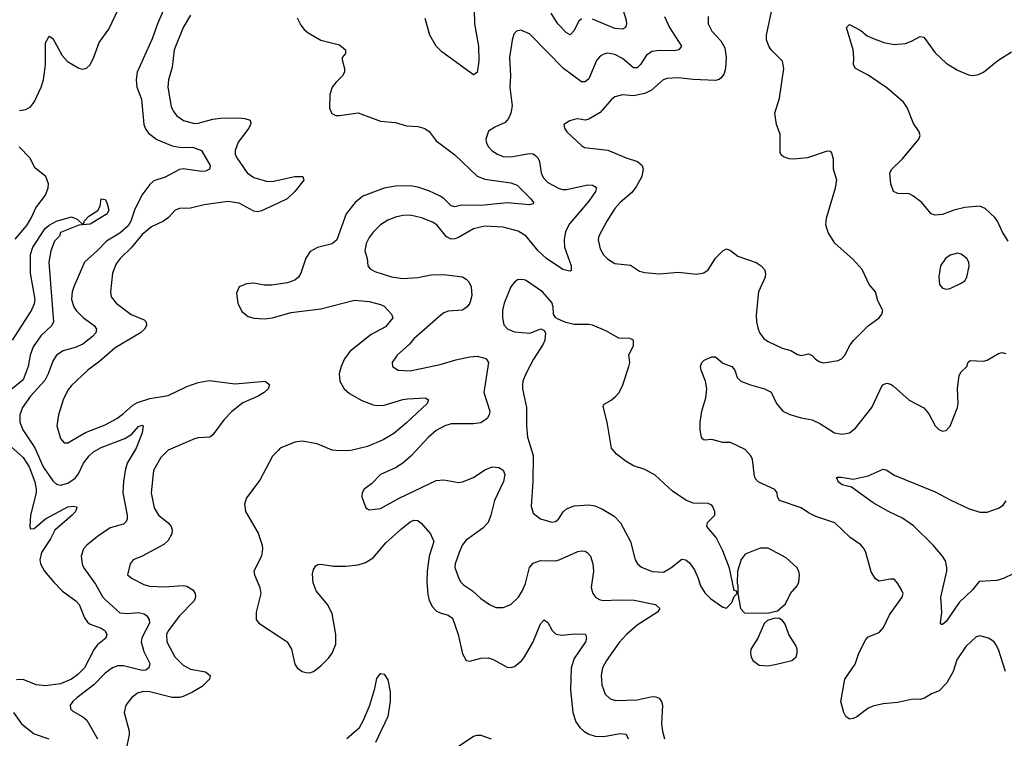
# Model space of a CAD drawing. Header units: inches. Extents: x 1682530 to 1839546, y 640742 to 791647.
# Tile 437 of 656: x 1718612 to 1723902, y 765712 to 769572. Entities that reach past the tile are written whole.
import ezdxf

# ---------------------------------------------------------------- set-up
doc = ezdxf.new("R2010")
doc.units = ezdxf.units.IN
doc.header["$MEASUREMENT"] = 0
doc.layers.add('B7716', color=7, linetype='Continuous')
doc.layers.add('B7726', color=7, linetype='Continuous')

msp = doc.modelspace()

# ---------------------------------------------------------------- linework, layer by layer
at = {"layer": 'B7716', "color": 5}
for points, elevation in [([(1718610, 769084.6), (1718644, 769090), (1718670, 769104.4), (1718689.6, 769130), (1718726.4, 769210), (1718739.8, 769250), (1718749.7, 769329.7), (1718751, 769449), (1718770, 769484), (1718790, 769470.6), (1718839.8, 769379.8), (1718868.3, 769348.3), (1718930, 769311.6), (1718950, 769307.2), (1718970, 769311.8), (1718990, 769330.4), (1719010, 769370.4), (1719038.3, 769450), (1719090, 769522.4), (1719141.9, 769630), (1719158.1, 769670), (1719200.6, 769810), (1719252.9, 769887.1), (1719290.1, 770000)], 660), ([(1719404.1, 769670), (1719351.7, 769550), (1719324.2, 769470), (1719242, 769290), (1719236.6, 769250), (1719241.7, 769210), (1719265.2, 769145.2), (1719278.1, 769010), (1719286.9, 768986.9), (1719303.1, 768963.1), (1719349.2, 768929.2), (1719430, 768895.5), (1719470, 768887.4), (1719545.3, 768885.3), (1719587.7, 768870), (1719635.5, 768790), (1719630.7, 768770), (1719610, 768758.9), (1719590, 768757.2), (1719490.6, 768770.6), (1719470, 768767.8), (1719393.5, 768726.5), (1719332.4, 768707.6), (1719310, 768686.2), (1719267.5, 768630), (1719228.6, 768550), (1719208.6, 768490), (1719194.4, 768465.6), (1719150, 768425.3), (1719077.6, 768382.4), (1719030, 768332.1), (1718960.3, 768270), (1718902.3, 768137.7), (1718893.9, 768110), (1718890.1, 768070), (1718902, 768030), (1718915, 768010), (1718953.8, 767970), (1719011.8, 767930), (1719024.9, 767910), (1719020.3, 767890), (1719003.2, 767870), (1718950, 767829.9), (1718910, 767810.6), (1718846, 767794), (1718810.1, 767769.9), (1718790, 767738.4), (1718765.3, 767670), (1718746.2, 767633.8), (1718670, 767550.7), (1718626.3, 767490), (1718613.1, 767450), (1718612.4, 767410), (1718628.7, 767370), (1718692.6, 767272.6), (1718738, 767170), (1718790, 767094.7), (1718810, 767076.9), (1718830, 767071.9), (1718870, 767082), (1718910, 767110.2), (1718927.4, 767132.6), (1718954.3, 767190), (1718984.3, 767230), (1719008.3, 767251.7), (1719050, 767274.3), (1719176.7, 767323.3), (1719213.6, 767346.4), (1719250, 767386.4), (1719270, 767394.4), (1719274.9, 767390), (1719270, 767353.2), (1719237.6, 767270), (1719188.7, 767190), (1719177.6, 767150), (1719168.9, 767091.1), (1719166.1, 767030), (1719188.4, 766911.6), (1719189.2, 766890), (1719184.1, 766875.9), (1719170, 766862), (1719097.6, 766842.4), (1719030, 766796.3), (1718971.8, 766750), (1718954.6, 766730), (1718941.5, 766690), (1718946.7, 766650), (1718954.9, 766630), (1719019.2, 766539.2), (1719058.8, 766470), (1719074.1, 766454.1), (1719150, 766386.2), (1719190, 766381.7), (1719250, 766388.6), (1719280.9, 766380.9), (1719294.9, 766370), (1719307.1, 766350), (1719309.2, 766330), (1719268.2, 766251.8), (1719265, 766230), (1719279.1, 766179.1), (1719310, 766113.4), (1719304.7, 766090), (1719290, 766078), (1719270, 766076.3), (1719170, 766101.4), (1719139, 766101), (1719110, 766090.8), (1719070, 766061.4), (1719010, 765999.8), (1718918, 765930), (1718896.5, 765910), (1718883.1, 765890), (1718883.8, 765870), (1718897.1, 765857.1), (1718950, 765828), (1718971.5, 765810), (1719029.2, 765710)], 660), ([(1719530, 769596.1), (1719490.1, 769530), (1719442.4, 769410), (1719430, 769317.2), (1719411, 769250), (1719407.8, 769210), (1719426.1, 769106.1), (1719438.5, 769078.5), (1719456.1, 769056.1), (1719490.9, 769030.9), (1719550, 769015.5), (1719570, 769015.9), (1719650, 769038.4), (1719690, 769042.9), (1719785.9, 769045.9), (1719822, 769042), (1719850, 769032.4), (1719853.1, 769013.1), (1719842.8, 768990), (1719786.2, 768913.8), (1719768.9, 768870), (1719770.1, 768850), (1719778.5, 768830), (1719834.4, 768750), (1719870, 768724.3), (1719943.1, 768703.1), (1719975.4, 768704.6), (1720000, 768710.1)], 680), ([(1718587, 768393), (1718650, 768466), (1718675.9, 768510), (1718698.7, 768561.3), (1718749.7, 768630), (1718765.1, 768670), (1718766.9, 768690), (1718752.8, 768730), (1718695.6, 768775.6), (1718666.8, 768830), (1718608.8, 768890)], 660), ([(1718572.4, 767850), (1718673.9, 768006.1), (1718691.4, 768048.6), (1718694, 768070), (1718669, 768210), (1718669.2, 768310.8), (1718683, 768350), (1718748.7, 768450), (1718770, 768469), (1718809.6, 768490), (1718890, 768514), (1718920.7, 768500.7), (1718950, 768472), (1718958, 768482), (1718957.2, 768490), (1718982.6, 768517.4), (1719031.7, 768548.3), (1719043.6, 768570), (1719050, 768610.7), (1719070, 768606), (1719079.1, 768590), (1719090.4, 768550), (1719080.7, 768530), (1718990, 768474), (1718930, 768468.2), (1718831.3, 768430), (1718824.7, 768410), (1718798, 768382), (1718778.4, 768330), (1718768, 768270), (1718792.6, 767950), (1718783.6, 767930), (1718726, 767874), (1718684.3, 767815.7), (1718667.1, 767770), (1718657.9, 767710), (1718630, 767637.7), (1718571.1, 767588.9)], 640), ([(1720000, 768587.1), (1719910, 768544.8), (1719890, 768539.8), (1719870, 768544.7), (1719790, 768587.2), (1719730, 768595.5), (1719602.3, 768577.7), (1719530, 768559.1), (1719470, 768558.7), (1719447.7, 768550), (1719410.5, 768510), (1719384.9, 768490), (1719320.1, 768459.9), (1719270, 768417.8), (1719210, 768346.3), (1719152, 768290), (1719130, 768260.4), (1719110.2, 768210), (1719098.6, 768110), (1719103.2, 768083.2), (1719130.3, 768050), (1719210, 767989.4), (1719280.2, 767960.2), (1719291.6, 767950), (1719293.6, 767930), (1719282, 767910), (1719260.2, 767890), (1719124.9, 767810), (1719042.4, 767737.6), (1718976.9, 767690), (1718890, 767607.1), (1718870, 767583), (1718845.6, 767530), (1718820.2, 767450), (1718811.3, 767390), (1718830, 767323), (1718850, 767299.5), (1718870, 767298.7), (1718964.9, 767355.1), (1719070, 767396.3), (1719133.5, 767430), (1719170, 767456.3), (1719219.1, 767500.9), (1719244.1, 767515.9), (1719310, 767536.6), (1719410, 767552.7), (1719510, 767602.2), (1719570, 767623.9), (1719630, 767633.7), (1719770, 767616.3), (1719930, 767630.3), (1719950, 767614.8), (1719953, 767610), (1719947.3, 767590), (1719924.4, 767570), (1719892.4, 767550), (1719810, 767513.6), (1719750, 767466.6), (1719710, 767424.4), (1719650, 767341.7), (1719634, 767330), (1719570, 767326.1), (1719550, 767321), (1719410, 767259.3), (1719370, 767221), (1719330.2, 767150), (1719318.8, 767030), (1719334, 766950), (1719357, 766910), (1719408.8, 766870), (1719425.2, 766850), (1719431, 766830), (1719429.2, 766810), (1719410, 766775.4), (1719386.1, 766753.9), (1719270, 766691), (1719220.5, 766670), (1719205.7, 766650), (1719190.8, 766590), (1719216, 766570), (1719278.4, 766538.4), (1719308.6, 766528.6), (1719390, 766526.6), (1719490, 766532.3), (1719510, 766529.3), (1719541.3, 766510), (1719554, 766490), (1719555.6, 766470), (1719549.1, 766450), (1719469.4, 766370), (1719408.7, 766290), (1719400.5, 766270), (1719401.6, 766230), (1719444.5, 766150), (1719490, 766104.5), (1719530, 766083.5), (1719609.2, 766069.2), (1719635.3, 766050), (1719631.6, 766030), (1719591.2, 765990), (1719540.9, 765959.1), (1719490, 765936.3), (1719470, 765931.1), (1719430, 765931.1), (1719310, 765961.5), (1719276.3, 765963.7), (1719245.3, 765954.7), (1719212.8, 765930), (1719182, 765890), (1719172.3, 765850), (1719200.2, 765750), (1719200.2, 765730), (1719178.8, 765630)], 680), ([(1720000, 768150.8), (1719965.6, 768145.6), (1719925.6, 768145.6), (1719870, 768157.4), (1719830, 768153.6), (1719790, 768137.2), (1719775.9, 768104.1), (1719784.4, 768050), (1719804.8, 768004.8), (1719838.3, 767978.3), (1719870, 767968.7), (1719926.1, 767966.1), (1719970, 767970.3), (1720000, 767979.2)], 720), ([(1718530, 767310.2), (1718630, 767220.9), (1718661.9, 767170), (1718692.1, 767090), (1718700.1, 767050), (1718699.3, 767030), (1718669.5, 766910), (1718665.8, 766850), (1718670, 766837.3), (1718690, 766839.5), (1718749.4, 766890.6), (1718870, 766955.6), (1718899, 766959), (1718914.9, 766954.9), (1718918.4, 766950), (1718911.3, 766930), (1718893.4, 766910), (1718801, 766830), (1718777.3, 766782.7), (1718728.4, 766710), (1718719.1, 766670), (1718722.8, 766650), (1718744.7, 766610), (1718794.4, 766550), (1718842.3, 766502.3), (1718913, 766450), (1718931.8, 766430), (1718959.7, 766359.7), (1718975.3, 766335.3), (1718990, 766325), (1719050, 766304.2), (1719070.9, 766290), (1719080.5, 766270), (1719074, 766250), (1719030, 766213.7), (1719011.8, 766190), (1718959.6, 766090), (1718924.7, 766055.3), (1718889.5, 766030), (1718830, 766003.9), (1718750, 765994), (1718699.9, 765999.9), (1718630, 766028.7), (1718593.8, 766026.2)], 640), ([(1720000, 767258.9), (1719970, 767227.3), (1719902, 767098), (1719830, 767003.7), (1719820.3, 766970), (1719824.4, 766930), (1719893.6, 766813.6), (1719915, 766750), (1719916.9, 766730), (1719911.4, 766690), (1719870.3, 766610), (1719874, 766590), (1719901.6, 766521.6), (1719906.3, 766490), (1719881.5, 766390), (1719882.6, 766350), (1719896.4, 766330), (1720000, 766262)], 720), ([(1718579.1, 765850), (1718621.5, 765790), (1718690, 765736.3), (1718768, 765710)], 640)]:
    msp.add_lwpolyline(points, dxfattribs=dict(at, elevation=elevation))
at = {"layer": 'B7726', "color": 5}
for points, elevation in [([(1721053.1, 769626.9), (1721055.7, 769550), (1721077.1, 769430), (1721077.6, 769350), (1721070, 769288.7), (1721050, 769276), (1720879.6, 769399.6), (1720849.4, 769429.4), (1720815.6, 769490), (1720790, 769578.4)], 720), ([(1722310.3, 769590), (1722310.4, 769550), (1722330, 769510.6), (1722379.5, 769459.5), (1722400.4, 769420.4), (1722408, 769370), (1722404.4, 769310), (1722396.4, 769283.6), (1722380.7, 769259.3), (1722369.2, 769250.8), (1722350, 769246.4), (1722230, 769251.6), (1722150, 769260.3), (1722090, 769257.4), (1722068.8, 769250), (1722005.6, 769194.4), (1721970, 769175.7), (1721910, 769164.2), (1721850, 769168.7), (1721810, 769157.2), (1721790, 769141.3), (1721730, 769074.7), (1721670, 769037.6), (1721650, 769033.3), (1721610, 769040.5), (1721590, 769036.9), (1721566.8, 769030), (1721534.8, 769010), (1721538, 768990), (1721550.6, 768970), (1721630, 768896), (1721646.4, 768886.4), (1721772, 768872), (1721870.6, 768830), (1721930.1, 768810.1), (1721956.5, 768790), (1721961.5, 768770), (1721954.2, 768730), (1721924.6, 768675.4), (1721898.4, 768641.6), (1721838.3, 768590), (1721810, 768557.4), (1721765.8, 768490), (1721723.1, 768410), (1721719.6, 768390), (1721730, 768340.7), (1721747.6, 768310), (1721770, 768287.4), (1721810, 768262), (1721893.4, 768253.4), (1721941.8, 768221.8), (1721970, 768213.7), (1722050, 768206.4), (1722150, 768216.4), (1722250, 768204.9), (1722287, 768213), (1722310, 768228.4), (1722350, 768290.5), (1722390, 768330.4), (1722410, 768342), (1722430, 768332.7), (1722470, 768302), (1722568.2, 768268.2), (1722595.5, 768250), (1722614, 768230), (1722618.9, 768210), (1722616.5, 768190), (1722581.8, 768110), (1722567.8, 767987.8), (1722570.3, 767950), (1722579.5, 767910), (1722588.2, 767888.2), (1722610, 767860.4), (1722630, 767845.3), (1722708.2, 767808.2), (1722754.6, 767794.6), (1722790, 767774), (1722810, 767768.5), (1722850, 767778), (1722870, 767768), (1722888.1, 767748.1), (1722910, 767733.7), (1722930, 767729), (1723010, 767740.9), (1723027, 767750), (1723045.6, 767770), (1723074.2, 767825.8), (1723091.8, 767848.2), (1723170, 767928), (1723229.2, 767970), (1723244, 767990), (1723249, 768010), (1723222.7, 768062.7), (1723209.3, 768110), (1723175.1, 768150), (1723138, 768230), (1723090, 768284.5), (1722991.3, 768371.3), (1722954.8, 768430), (1722943.5, 768470), (1722946.2, 768506.2), (1722995.1, 768670), (1723002, 768710), (1722984.7, 768770), (1722983.6, 768823.6), (1722975.6, 768855.6), (1722970, 768864), (1722950, 768866.6), (1722844.7, 768830), (1722770, 768823.5), (1722745.3, 768825.3), (1722715.3, 768835.3), (1722704.4, 768844.4), (1722698, 768858), (1722696.8, 768956.8), (1722677.6, 769010), (1722669.6, 769070), (1722693.6, 769150), (1722718, 769310), (1722709.3, 769350), (1722649.4, 769410), (1722636.2, 769430), (1722624.6, 769464.6), (1722623.9, 769490), (1722657.6, 769650)], 760), ([(1721844.7, 769650), (1721869.3, 769570), (1721872.4, 769547.6), (1721866.7, 769530), (1721850, 769521.2), (1721810, 769525.2), (1721690, 769574.6)], 720), ([(1720103.3, 769583.3), (1720122.7, 769542.7), (1720139.6, 769519.6), (1720161.8, 769501.8), (1720230, 769463.1), (1720330, 769436.5), (1720361.3, 769410), (1720361.6, 769390), (1720344.9, 769370), (1720343.6, 769356.4), (1720357.5, 769310), (1720355.9, 769290), (1720346.7, 769270), (1720310, 769235.4), (1720290.3, 769210), (1720278.6, 769170), (1720276.7, 769096.7), (1720288.1, 769068.1), (1720310, 769058), (1720330, 769057.7), (1720430, 769072.5), (1720550, 769028.1), (1720630, 769020.5), (1720690, 769002), (1720750, 768999.1), (1720788.4, 768988.4), (1720811.5, 768971.5), (1720850, 768921.6), (1720950, 768845.6), (1721070, 768732.6), (1721110, 768716.6), (1721250, 768695.2), (1721284.1, 768684.1), (1721358.3, 768610), (1721371.8, 768590), (1721370, 768584), (1721350, 768578), (1721230, 768589.1), (1721090, 768574.3), (1720984.5, 768575.5), (1720950, 768567.8), (1720930, 768571.6), (1720890, 768611.3), (1720870, 768624.9), (1720810, 768653.6), (1720750, 768672.8), (1720710, 768679.5), (1720630, 768678.4), (1720570, 768667.2), (1720456.1, 768623.9), (1720413.2, 768590), (1720366.5, 768530), (1720315.2, 768390), (1720290, 768369.2), (1720212, 768348), (1720172.2, 768327.8), (1720148.1, 768291.9), (1720122.2, 768210), (1720109.3, 768190), (1720090, 768173), (1720050, 768158.3), (1720000, 768150.8)], 720), ([(1722075.8, 769590), (1722102.2, 769530), (1722167, 769430), (1722153.4, 769410), (1722130, 769405), (1722050, 769407.8), (1722010, 769402), (1721979, 769381), (1721947.8, 769332.2), (1721930, 769314), (1721910, 769314.4), (1721850, 769364.1), (1721810, 769385), (1721770, 769392.7), (1721750, 769387.6), (1721730, 769377.2), (1721710, 769353.3), (1721670, 769254.3), (1721650, 769239.3), (1721630, 769239.3), (1721533.5, 769310), (1721350, 769495.6), (1721304.4, 769515.6), (1721281, 769510), (1721266.1, 769493.9), (1721257.2, 769462.8), (1721243.9, 769370), (1721248.3, 769270), (1721245.4, 769210), (1721256.8, 769110), (1721251, 769070), (1721238.7, 769041.3), (1721220.6, 769019.4), (1721164.7, 768995.3), (1721130, 768972.7), (1721115.8, 768930), (1721119.5, 768910), (1721130.4, 768890), (1721150, 768868.8), (1721178, 768850), (1721210, 768837.7), (1721250, 768836.2), (1721350, 768854.3), (1721370, 768851.6), (1721383.6, 768843.6), (1721396.3, 768830), (1721404.4, 768810), (1721413, 768750), (1721424.5, 768724.5), (1721450, 768698.5), (1721510, 768666.3), (1721530, 768660.1), (1721550, 768660.1), (1721664.4, 768684.4), (1721690, 768683.7), (1721710.3, 768670.3), (1721704.6, 768650), (1721670, 768596.9), (1721564.9, 768475.1), (1721544.6, 768435.4), (1721536.3, 768390), (1721538.5, 768350), (1721574, 768250), (1721575.3, 768224.7), (1721570, 768220.9), (1721557.6, 768222.4), (1721530, 768231.1), (1721442.7, 768290), (1721397.6, 768330), (1721333.1, 768410), (1721290, 768435.7), (1721210, 768457.7), (1721110, 768462.7), (1721050, 768448.9), (1720970, 768401.8), (1720950, 768394.5), (1720930, 768394.2), (1720905.4, 768405.4), (1720853.1, 768470), (1720830, 768485.3), (1720770, 768507.8), (1720710, 768522.4), (1720670, 768520.3), (1720630, 768512), (1720590, 768495.6), (1720550.3, 768470), (1720510, 768431.1), (1720490, 768401.6), (1720474, 768370), (1720466.3, 768330), (1720478.4, 768290), (1720482, 768250), (1720494.9, 768234.9), (1720520.2, 768220.2), (1720610, 768190.2), (1720670, 768181.8), (1720750, 768187.4), (1720821.7, 768201.7), (1720890, 768203.2), (1720990, 768190.2), (1721010, 768179), (1721024.3, 768164.3), (1721036.9, 768136.9), (1721040.6, 768090), (1721031, 768050), (1721016.5, 768030), (1720990, 768012.3), (1720913.8, 768006.2), (1720890, 767996.9), (1720874.7, 767985.3), (1720730, 767857.6), (1720706.7, 767830), (1720640.4, 767770), (1720613.4, 767730), (1720614, 767710), (1720644.7, 767690), (1720710, 767685.5), (1720870, 767719.8), (1720955.2, 767744.8), (1721030, 767760.9), (1721070, 767765.2), (1721110, 767754.4), (1721117.6, 767750), (1721130.2, 767730), (1721104.6, 767570), (1721137.2, 767470), (1721134.7, 767450), (1721123.6, 767430), (1721090, 767407.4), (1721050, 767400.6), (1720930, 767402.2), (1720894.9, 767390), (1720850, 767364.7), (1720807.4, 767330), (1720712.6, 767227.4), (1720670.2, 767189.8), (1720630, 767164.2), (1720550, 767129.6), (1720501.1, 767078.9), (1720462.8, 767050), (1720450.8, 767030), (1720450.7, 767010), (1720471.3, 766950), (1720490, 766938.8), (1720550, 766947), (1720650, 767002.4), (1720850, 767097.1), (1720890, 767100.6), (1720970, 767086.7), (1720990, 767090.2), (1721050, 767113.8), (1721110, 767153.7), (1721149.9, 767170.1), (1721186.5, 767166.5), (1721210, 767151.6), (1721218.6, 767130), (1721211.5, 767091.5), (1721163.4, 766990), (1721143.5, 766910), (1721128.1, 766871.9), (1721099.7, 766840.3), (1721010, 766776.8), (1720989.3, 766750), (1720972.3, 766710), (1720951.7, 766650), (1720950.3, 766630), (1720970.3, 766570), (1720982.6, 766550), (1720995.6, 766535.6), (1721045, 766505), (1721090, 766463.1), (1721136.3, 766430), (1721170, 766414), (1721210, 766414), (1721250, 766430.4), (1721291.1, 766470), (1721313.8, 766506.2), (1721330, 766544), (1721350.7, 766629.3), (1721370, 766652.8), (1721410, 766667.2), (1721490, 766665.2), (1721510, 766670.2), (1721610, 766715.4), (1721630, 766719.3), (1721650, 766716.5), (1721660.3, 766710), (1721678, 766690), (1721691.2, 766650), (1721694, 766610), (1721682, 766522), (1721690.3, 766490), (1721707.7, 766467.7), (1721730, 766455.8), (1721750, 766452), (1721830, 766456.6), (1721913.6, 766453.6), (1722027.3, 766430), (1722050.3, 766410), (1722038.9, 766390), (1721930, 766319.8), (1721871.1, 766268.9), (1721832.9, 766227.1), (1721764, 766130), (1721743.2, 766090), (1721735.3, 766050), (1721739.4, 765999.4), (1721757, 765950), (1721784.3, 765924.3), (1721814.5, 765914.5), (1721930, 765918.7), (1722010, 765936.1), (1722030, 765934.3), (1722046.9, 765926.9), (1722059.7, 765910), (1722065.4, 765890), (1722060.7, 765790), (1722065.2, 765750), (1722075.8, 765710)], 740), ([(1721630, 769577.2), (1721615.2, 769564.8), (1721588.3, 769511.7), (1721570, 769491.3), (1721550, 769501.4), (1721503.2, 769550), (1721468, 769608)], 720), ([(1723921.8, 768381.8), (1723891.9, 768431.9), (1723866, 768490), (1723851.5, 768510), (1723798.9, 768558.9), (1723770, 768571.1), (1723690, 768563), (1723630.4, 768549.6), (1723570, 768525.1), (1723530, 768522.7), (1723509, 768530), (1723459.3, 768590), (1723410, 768627), (1723390, 768637), (1723330, 768639.5), (1723306, 768650), (1723292.3, 768690), (1723287, 768750), (1723297, 768770), (1723354.7, 768825.3), (1723442.7, 768930), (1723449.2, 768950), (1723445.2, 768970), (1723414.5, 769014.5), (1723380.1, 769100.1), (1723359.3, 769130), (1723270, 769207), (1723170, 769274.5), (1723102.7, 769310), (1723092.3, 769330), (1723094, 769370), (1723089.5, 769410), (1723054, 769530), (1723070, 769546), (1723130, 769514.9), (1723165.5, 769485.5), (1723192.7, 769472.7), (1723254.8, 769450), (1723310, 769439.1), (1723370, 769444), (1723403.8, 769456.2), (1723450, 769481.6), (1723470, 769479.1), (1723530, 769394.4), (1723590, 769339.5), (1723650, 769301.1), (1723710, 769275.8), (1723730, 769272.2), (1723762.3, 769277.7), (1723790, 769290.4), (1723866.5, 769353.5), (1723940.6, 769399.4)], 740), ([(1720000, 768710.1), (1720090.3, 768730.3), (1720132, 768730), (1720138.8, 768710), (1720090.4, 768650), (1720048.7, 768610), (1720000, 768587.1)], 680), ([(1720000, 767979.2), (1720070, 768000.2), (1720230, 768019.8), (1720410, 768065.6), (1720490, 768058.6), (1720550, 768043.2), (1720570, 768033.2), (1720609.3, 767990), (1720616, 767970), (1720577.2, 767922.8), (1720499.3, 767880.7), (1720385.6, 767790), (1720356.8, 767750), (1720338.9, 767710), (1720328, 767670), (1720331.3, 767630), (1720355.3, 767590), (1720384.2, 767564.2), (1720450, 767526.7), (1720510, 767503.5), (1720530, 767499.3), (1720570, 767502.5), (1720670, 767531.9), (1720694.9, 767534.9), (1720790, 767541.6), (1720807.3, 767530), (1720801.6, 767510), (1720690, 767406), (1720622.4, 767350), (1720564.7, 767315.3), (1720480.2, 767279.8), (1720390, 767258.4), (1720330, 767256), (1720290, 767260.4), (1720210, 767293.6), (1720130, 767307.4), (1720090, 767302.3), (1720010.5, 767270), (1720000, 767258.9)], 720), ([(1723908.5, 766070), (1723870, 766189.2), (1723856.6, 766216.6), (1723846.6, 766230), (1723817.2, 766250), (1723770, 766262.9), (1723750, 766257.6), (1723694.3, 766205.7), (1723646.4, 766133.6), (1723627.6, 766070), (1723593.1, 766010), (1723552.4, 765967.6), (1723509.7, 765950.3), (1723472.4, 765927.6), (1723450, 765921), (1723410, 765922.6), (1723330, 765903.7), (1723250, 765897.7), (1723195.6, 765884.4), (1723168.7, 765871.3), (1723110, 765827.6), (1723090, 765818.4), (1723070, 765815.1), (1723050, 765829.2), (1723039.5, 765850), (1723022.7, 765910), (1723044.7, 766030), (1723101.3, 766110), (1723119.6, 766170), (1723156.9, 766243.1), (1723170, 766256.3), (1723230, 766280.7), (1723252.4, 766307.6), (1723284.2, 766375.8), (1723353.6, 766470), (1723357.6, 766490), (1723349.7, 766510), (1723330, 766543.7), (1723310, 766566.6), (1723290, 766567.3), (1723230, 766557), (1723210, 766569.2), (1723186.1, 766606.1), (1723158, 766710), (1723148.6, 766730), (1723130, 766750.9), (1723073.3, 766790), (1722991.3, 766870), (1722890, 766903.1), (1722850, 766922.5), (1722810, 766949.8), (1722694, 766990), (1722682.4, 767010), (1722680.7, 767030), (1722668.2, 767048.2), (1722578.4, 767090), (1722565.4, 767105.4), (1722560.3, 767120.3), (1722548.5, 767210), (1722539.1, 767230), (1722510, 767262.7), (1722430, 767301.2), (1722390, 767301.2), (1722330, 767317.2), (1722290, 767314), (1722280.9, 767320.9), (1722274, 767330), (1722267.3, 767367.3), (1722267, 767410), (1722276.2, 767470), (1722298.8, 767541.2), (1722302.6, 767590), (1722295.8, 767630), (1722272.3, 767690), (1722269.4, 767710), (1722277.2, 767730), (1722290, 767742.8), (1722330, 767762), (1722350, 767760.7), (1722390, 767726.8), (1722437.3, 767710), (1722454.4, 767690), (1722467.3, 767650), (1722486.8, 767630), (1722538.8, 767610), (1722614, 767590), (1722650, 767571.8), (1722678.5, 767510), (1722711.8, 767470), (1722750, 767451.8), (1722810, 767433), (1722870, 767422.3), (1722910, 767402.8), (1722990, 767353.1), (1723030, 767345.5), (1723070, 767352.4), (1723102.4, 767377.6), (1723190.6, 767489.4), (1723246.9, 767610), (1723270, 767620.3), (1723290, 767615.3), (1723304.7, 767604.7), (1723390, 767528), (1723470, 767488), (1723495.9, 767455.9), (1723530, 767390.7), (1723550, 767370.7), (1723570, 767362.8), (1723590, 767366), (1723611.6, 767388.4), (1723651, 767489), (1723654.3, 767510), (1723650.9, 767590.9), (1723659.6, 767660.4), (1723670, 767680.4), (1723701.2, 767710), (1723707.2, 767732.8), (1723718, 767742), (1723790, 767738.9), (1723810, 767743.1), (1723870, 767779.3), (1723890, 767784.9), (1723910, 767779.1)], 740), ([(1723950, 766595.5), (1723898, 766570), (1723861.1, 766558.9), (1723766.1, 766553.9), (1723730.2, 766510), (1723659.2, 766440.8), (1723590, 766338.7), (1723570, 766322.9), (1723563.9, 766323.9), (1723559.3, 766330), (1723565.7, 766390), (1723561.1, 766470), (1723592.3, 766610), (1723592.9, 766630), (1723585, 766665), (1723569.8, 766689.8), (1723520.4, 766750), (1723413.6, 766853.6), (1723354.3, 766894.3), (1723278.9, 766930), (1723197.5, 766977.5), (1723081.2, 767061.2), (1723030, 767074), (1723009.2, 767090), (1723004.7, 767104.7), (1722998, 767110), (1723005.2, 767114.8), (1723026, 767114), (1723090, 767104), (1723170, 767122.4), (1723250, 767157.4), (1723270, 767153.1), (1723310, 767125.3), (1723530, 767036.9), (1723610, 766992.2), (1723710, 766946), (1723770, 766926.3), (1723810, 766927.4), (1723870, 766947.9), (1723895.7, 766964.3), (1723912.5, 766987.5)], 720), ([(1720000, 766262), (1720048.9, 766230), (1720071.8, 766190), (1720090.3, 766110.3), (1720103, 766090), (1720130, 766070.4), (1720150, 766064.9), (1720170, 766063.1), (1720190, 766070.4), (1720230, 766101.3), (1720270, 766143.1), (1720290.9, 766170), (1720310, 766218), (1720309.8, 766270), (1720290, 766382.7), (1720265.6, 766430), (1720204.3, 766504.3), (1720187.5, 766547.5), (1720184.8, 766595.2), (1720190, 766618.8), (1720202, 766638), (1720214, 766646), (1720230, 766647.7), (1720297.2, 766637.2), (1720363.7, 766636.3), (1720430, 766644.3), (1720470, 766655.9), (1720510, 766682.2), (1720578.1, 766761.9), (1720662.1, 766837.9), (1720710, 766874.7), (1720730, 766883.8), (1720750, 766881.3), (1720770, 766866.1), (1720819.6, 766810), (1720836.2, 766770), (1720811.3, 766690), (1720800.4, 766610), (1720799.3, 766550), (1720804.3, 766484.3), (1720812, 766452), (1720830, 766418), (1720850, 766396.5), (1720870, 766385.2), (1720913.9, 766373.9), (1720936.8, 766356.8), (1720967, 766270), (1720990, 766166), (1721010, 766130.6), (1721030, 766127), (1721090, 766143.2), (1721130, 766144), (1721156.1, 766136.1), (1721230, 766094.9), (1721250, 766092.8), (1721270, 766098.5), (1721310, 766129.1), (1721324.1, 766150), (1721369.8, 766230), (1721410, 766327.7), (1721430, 766347.7), (1721450, 766334.8), (1721471.8, 766291.8), (1721492.1, 766272.1), (1721526.5, 766266.5), (1721592.7, 766272.7), (1721652.3, 766272.3), (1721657.7, 766250), (1721651.9, 766230), (1721590, 766141.5), (1721573.8, 766090), (1721571.4, 765970), (1721582.7, 765850), (1721600.1, 765800.1), (1721620.3, 765770), (1721642.6, 765750), (1721670, 765734.7), (1721704, 765724), (1721750, 765722.3), (1721838.4, 765738.4), (1721870, 765734.6), (1721881.3, 765710)], 720), ([(1720368.6, 765711.4), (1720438.1, 765770), (1720459.5, 765810), (1720492.3, 765890), (1720520.5, 765979.5), (1720530, 766033.4), (1720550, 766060.7), (1720570, 766057.3), (1720590, 766026), (1720601.3, 765961.3), (1720602, 765910), (1720589.4, 765830), (1720524, 765690)], 680), ([(1720939.9, 765650), (1721050, 765723), (1721070, 765729.2), (1721090, 765728.9), (1721144, 765710)], 680)]:
    msp.add_lwpolyline(points, dxfattribs=dict(at, elevation=elevation))
at = {"layer": 'B7726', "color": 5, "elevation": 760}
for points in [[(1723650, 768317.8), (1723610, 768308.3), (1723585.3, 768290), (1723558.7, 768250), (1723550.4, 768190.4), (1723554, 768150), (1723570.5, 768130.5), (1723590, 768124.9), (1723610, 768127.7), (1723670, 768156.5), (1723689.8, 768170.2), (1723701.1, 768190), (1723712.5, 768247.5), (1723711.8, 768270), (1723701, 768290), (1723670, 768313.5)], [(1721310, 768177.6), (1721285.5, 768174.5), (1721270, 768162.7), (1721250, 768137.2), (1721214.3, 768050), (1721206.5, 768010), (1721204.9, 767970), (1721213, 767933), (1721234, 767910), (1721270, 767895.8), (1721351.7, 767888.3), (1721411, 767911), (1721430, 767902), (1721436, 767890), (1721433.4, 767850), (1721424.9, 767830), (1721371.5, 767748.5), (1721330.3, 767670), (1721315.3, 767630), (1721313.7, 767610), (1721313.7, 767590), (1721333.7, 767490), (1721334.3, 767390), (1721340.3, 767330), (1721371.2, 767231.2), (1721369.3, 767090.7), (1721359.5, 766959.5), (1721370, 766920.7), (1721410, 766890.4), (1721470, 766874), (1721490, 766877), (1721507.3, 766890), (1721532.2, 766927.8), (1721550, 766944.9), (1721590, 766960.2), (1721670, 766967.1), (1721701.2, 766961.2), (1721743.8, 766943.8), (1721805.4, 766905.4), (1721839.6, 766870), (1721894, 766770), (1721919.3, 766670), (1721930.6, 766650), (1721951.7, 766631.7), (1722010, 766608.9), (1722070, 766605.3), (1722110, 766628.4), (1722170, 766674.8), (1722190, 766670.8), (1722210, 766654), (1722236.9, 766616.9), (1722256, 766576), (1722270.2, 766530.2), (1722292.8, 766492.8), (1722322.9, 766462.9), (1722390, 766417.3), (1722410, 766410.7), (1722438.4, 766441.6), (1722450, 766474), (1722466, 766490), (1722462, 766502), (1722450, 766506), (1722425.7, 766625.7), (1722390, 766719), (1722354, 766790), (1722302.7, 766850), (1722307.9, 766872.1), (1722346.6, 766910), (1722346, 766930), (1722335.9, 766955.9), (1722330, 766964), (1722310, 766972.7), (1722230, 766975.1), (1722190, 766992), (1722119.5, 767039.5), (1722026.3, 767126.3), (1721970, 767155.8), (1721910, 767176.2), (1721870, 767198.4), (1721818.9, 767238.9), (1721790.8, 767270.8), (1721767.6, 767410), (1721746, 767494), (1721752.3, 767507.7), (1721790, 767528), (1721815.1, 767550), (1721832, 767570), (1721852, 767610), (1721885.2, 767710), (1721889, 767730), (1721884, 767770), (1721910, 767822), (1721908.7, 767850), (1721890, 767859.3), (1721830, 767861.2), (1721760.4, 767900.4), (1721690, 767931.8), (1721670, 767935.8), (1721590, 767935.1), (1721546.5, 767946.5), (1721504.2, 767964.2), (1721491.7, 767971.7), (1721479.3, 767990), (1721477.6, 768030), (1721470, 768052.7), (1721420.7, 768110), (1721330, 768173.3)], [(1722590, 766733.6), (1722510, 766701.3), (1722487.2, 766672.8), (1722468.4, 766610), (1722466, 766546), (1722470.3, 766529.7), (1722470.4, 766490.4), (1722484.9, 766410), (1722506.2, 766386.2), (1722630, 766384.7), (1722683.1, 766396.9), (1722725.6, 766434.4), (1722753.2, 766490), (1722789.5, 766530.5), (1722797.2, 766550), (1722800.9, 766590), (1722798, 766610), (1722786.6, 766630), (1722730, 766682), (1722632.7, 766732.7)], [(1722690, 766358), (1722663.6, 766356.4), (1722630, 766344), (1722610.7, 766329.3), (1722578, 766250), (1722540.3, 766190), (1722538, 766170), (1722541.1, 766150), (1722550.4, 766130), (1722585.5, 766105.5), (1722630, 766101.3), (1722670, 766109.2), (1722759.3, 766130), (1722782.9, 766150), (1722789.6, 766170), (1722789.6, 766190), (1722781.6, 766210), (1722744.2, 766270), (1722725.1, 766325.1), (1722710, 766344)]]:
    msp.add_lwpolyline(points, close=True, dxfattribs=at)

doc.saveas('drawing.dxf')
